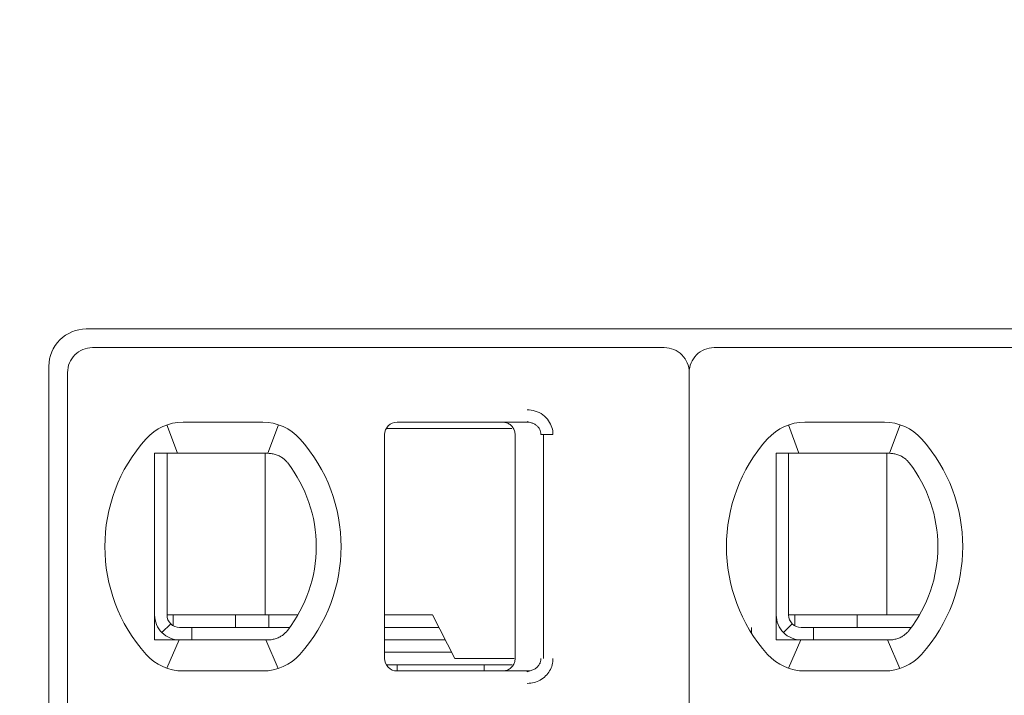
# Model space of a CAD drawing. Header units: millimetres. Extents: x -1114 to 1396, y -630 to 631.
# Tile 643 of 656: x 430.69 to 438.61, y 148.27 to 153.7. Entities that reach past the tile are written whole.
import ezdxf

# ---------------------------------------------------------------- set-up
doc = ezdxf.new("R2010")
doc.units = ezdxf.units.MM
doc.header["$MEASUREMENT"] = 0

msp = doc.modelspace()

# ---------------------------------------------------------------- linework, layer by layer
at = {"lineweight": 18}
for points, knots in [([(1038.9843, -629.7647), (1038.9843, -629.7647), (-1111.4882, -629.7647), (-1111.4882, -629.7647), (-1111.4882, -629.7647), (-1111.4882, -629.7647), (-1111.4882, 630.7883), (-1111.4882, 630.7883), (-1111.4882, 630.7883), (-1111.4882, 630.7883), (1038.9843, 630.7883), (1038.9843, 630.7883)], [0, 0, 0, 0, 0.333333, 0.333333, 0.333333, 0.333333, 0.666667, 0.666667, 0.666667, 0.666667, 1, 1, 1, 1]), ([(431.2229, 151.2157), (431.1433, 151.2157), (431.067, 151.184), (431.0107, 151.1278), (431.0107, 151.1278), (430.9545, 151.0715), (430.9229, 150.9952), (430.9229, 150.9157)], [0, 0, 0, 0, 0.5, 0.5, 0.5, 0.5, 1, 1, 1, 1]), ([(431.2729, 151.0657), (431.2198, 151.0657), (431.1689, 151.0446), (431.1314, 151.0071), (431.1314, 151.0071), (431.0939, 150.9696), (431.0729, 150.9187), (431.0729, 150.8657)], [0, 0, 0, 0, 0.5, 0.5, 0.5, 0.5, 1, 1, 1, 1]), ([(436.0729, 150.8657), (436.0729, 150.9187), (436.0518, 150.9696), (436.0143, 151.0071), (436.0143, 151.0071), (435.9768, 151.0446), (435.9259, 151.0657), (435.8729, 151.0657)], [0, 0, 0, 0, 0.5, 0.5, 0.5, 0.5, 1, 1, 1, 1]), ([(436.2729, 151.0657), (436.2198, 151.0657), (436.1689, 151.0446), (436.1314, 151.0071), (436.1314, 151.0071), (436.0939, 150.9696), (436.0729, 150.9187), (436.0729, 150.8657)], [0, 0, 0, 0, 0.5, 0.5, 0.5, 0.5, 1, 1, 1, 1]), ([(434.7703, 150.5657), (434.7923, 150.5658), (434.8135, 150.5626), (434.8346, 150.5558), (434.8346, 150.5558), (434.8557, 150.549), (434.8767, 150.5387), (434.8953, 150.5251), (434.8953, 150.5251), (434.9138, 150.5115), (434.9299, 150.4945), (434.9421, 150.4773), (434.9421, 150.4773), (434.9543, 150.4601), (434.9626, 150.4426), (434.9683, 150.424), (434.9683, 150.424), (434.9741, 150.4055), (434.9772, 150.386), (434.9773, 150.3657)], [0, 0, 0, 0, 0.2, 0.2, 0.2, 0.2, 0.4, 0.4, 0.4, 0.4, 0.6, 0.6, 0.6, 0.6, 0.8, 0.8, 0.8, 0.8, 1, 1, 1, 1]), ([(433.7229, 150.4657), (433.6963, 150.4657), (433.6709, 150.4551), (433.6521, 150.4364), (433.6521, 150.4364), (433.6334, 150.4176), (433.6229, 150.3922), (433.6229, 150.3657)], [0, 0, 0, 0, 0.5, 0.5, 0.5, 0.5, 1, 1, 1, 1]), ([(433.7229, 150.4657), (433.6963, 150.4657), (433.6709, 150.4551), (433.6521, 150.4364), (433.6521, 150.4364), (433.6334, 150.4176), (433.6229, 150.3922), (433.6229, 150.3657)], [0, 0, 0, 0, 0.5, 0.5, 0.5, 0.5, 1, 1, 1, 1]), ([(434.6729, 150.3657), (434.6729, 150.3761), (434.6712, 150.3865), (434.668, 150.3965), (434.668, 150.3965), (434.6648, 150.4064), (434.66, 150.4159), (434.6538, 150.4243), (434.6538, 150.4243), (434.6477, 150.4328), (434.6403, 150.4403), (434.6318, 150.4464), (434.6318, 150.4464), (434.6234, 150.4526), (434.6139, 150.4574), (434.604, 150.4607), (434.604, 150.4607), (434.594, 150.464), (434.5834, 150.4657), (434.5729, 150.4657)], [0, 0, 0, 0, 0.2, 0.2, 0.2, 0.2, 0.4, 0.4, 0.4, 0.4, 0.6, 0.6, 0.6, 0.6, 0.8, 0.8, 0.8, 0.8, 1, 1, 1, 1]), ([(434.7703, 150.4657), (434.779, 150.4657), (434.7878, 150.4647), (434.7963, 150.4628), (434.7963, 150.4628), (434.8046, 150.461), (434.8128, 150.4583), (434.8205, 150.4547), (434.8205, 150.4547), (434.8281, 150.4512), (434.8353, 150.4469), (434.8418, 150.4419), (434.8418, 150.4419), (434.848, 150.4371), (434.8536, 150.4317), (434.8586, 150.4258), (434.8586, 150.4258), (434.8631, 150.4203), (434.867, 150.4144), (434.8703, 150.4082), (434.8703, 150.4082), (434.8735, 150.402), (434.876, 150.3954), (434.8778, 150.3886), (434.8778, 150.3886), (434.8798, 150.3811), (434.8808, 150.3734), (434.8808, 150.3657)], [0, 0, 0, 0, 0.142857, 0.142857, 0.142857, 0.142857, 0.285714, 0.285714, 0.285714, 0.285714, 0.428571, 0.428571, 0.428571, 0.428571, 0.571429, 0.571429, 0.571429, 0.571429, 0.714286, 0.714286, 0.714286, 0.714286, 0.857143, 0.857143, 0.857143, 0.857143, 1, 1, 1, 1]), ([(431.8343, 150.2157), (431.8276, 150.2157), (431.8208, 150.2157), (431.8139, 150.2157), (431.8139, 150.2157), (431.8071, 150.2157), (431.8003, 150.2157), (431.7935, 150.2157), (431.7935, 150.2157), (431.7866, 150.2157), (431.7797, 150.2157), (431.7729, 150.2157)], [0, 0, 0, 0, 0.333333, 0.333333, 0.333333, 0.333333, 0.666667, 0.666667, 0.666667, 0.666667, 1, 1, 1, 1]), ([(431.7729, 150.2157), (431.7729, 150.1647), (431.7729, 150.1122), (431.7729, 150.0573), (431.7729, 150.0573), (431.7729, 150.0298), (431.7729, 150.0017), (431.7729, 149.9728), (431.7729, 149.9728), (431.7729, 149.9583), (431.7729, 149.9437), (431.7729, 149.9287), (431.7729, 149.9287), (431.7729, 149.9138), (431.7729, 149.8986), (431.7729, 149.8833), (431.7729, 149.8833), (431.7729, 149.8525), (431.7729, 149.8209), (431.7729, 149.7882), (431.7729, 149.7882), (431.7729, 149.7555), (431.7729, 149.7217), (431.7729, 149.6864), (431.7729, 149.6864), (431.7729, 149.6687), (431.7729, 149.6507), (431.7729, 149.6326), (431.7729, 149.6326), (431.7729, 149.6145), (431.7729, 149.5963), (431.7729, 149.5778), (431.7729, 149.5778), (431.7729, 149.5592), (431.7729, 149.5405), (431.7729, 149.5216), (431.7729, 149.5216), (431.7729, 149.5026), (431.7729, 149.4833), (431.7729, 149.4643), (431.7729, 149.4643), (431.7729, 149.4263), (431.7729, 149.3887), (431.7729, 149.3517), (431.7729, 149.3517), (431.7729, 149.3424), (431.7729, 149.3332), (431.7729, 149.3239), (431.7729, 149.3239), (431.7729, 149.3147), (431.7729, 149.3055), (431.7729, 149.2964), (431.7729, 149.2964), (431.7729, 149.2782), (431.7729, 149.2604), (431.7729, 149.2429), (431.7729, 149.2429), (431.7729, 149.208), (431.7729, 149.1743), (431.7729, 149.1417), (431.7729, 149.1417), (431.7729, 149.1253), (431.7729, 149.1093), (431.7729, 149.0934), (431.7729, 149.0934), (431.7729, 149.0775), (431.7729, 149.0619), (431.7729, 149.0466), (431.7729, 149.0466), (431.7729, 149.0159), (431.7729, 148.9863), (431.7729, 148.9575), (431.7729, 148.9575), (431.7729, 148.9288), (431.7729, 148.9008), (431.7729, 148.8735), (431.7729, 148.8735), (431.7729, 148.8188), (431.7729, 148.7665), (431.7729, 148.7157)], [0, 0, 0, 0, 0.05, 0.05, 0.05, 0.05, 0.1, 0.1, 0.1, 0.1, 0.15, 0.15, 0.15, 0.15, 0.2, 0.2, 0.2, 0.2, 0.25, 0.25, 0.25, 0.25, 0.3, 0.3, 0.3, 0.3, 0.35, 0.35, 0.35, 0.35, 0.4, 0.4, 0.4, 0.4, 0.45, 0.45, 0.45, 0.45, 0.5, 0.5, 0.5, 0.5, 0.55, 0.55, 0.55, 0.55, 0.6, 0.6, 0.6, 0.6, 0.65, 0.65, 0.65, 0.65, 0.7, 0.7, 0.7, 0.7, 0.75, 0.75, 0.75, 0.75, 0.8, 0.8, 0.8, 0.8, 0.85, 0.85, 0.85, 0.85, 0.9, 0.9, 0.9, 0.9, 0.95, 0.95, 0.95, 0.95, 1, 1, 1, 1]), ([(432.002, 150.2157), (431.9969, 150.2157), (431.9917, 150.2157), (431.9864, 150.2157), (431.9864, 150.2157), (431.9811, 150.2157), (431.9758, 150.2157), (431.9704, 150.2157), (431.9704, 150.2157), (431.965, 150.2157), (431.9595, 150.2157), (431.9539, 150.2157), (431.9539, 150.2157), (431.9482, 150.2157), (431.9424, 150.2157), (431.9365, 150.2157), (431.9365, 150.2157), (431.9305, 150.2157), (431.9243, 150.2157), (431.9181, 150.2157), (431.9181, 150.2157), (431.9118, 150.2157), (431.9054, 150.2157), (431.8988, 150.2157), (431.8988, 150.2157), (431.8922, 150.2157), (431.8854, 150.2157), (431.8785, 150.2157), (431.8785, 150.2157), (431.8715, 150.2157), (431.8644, 150.2157), (431.857, 150.2157), (431.857, 150.2157), (431.8497, 150.2157), (431.8421, 150.2157), (431.8343, 150.2157)], [0, 0, 0, 0, 0.111111, 0.111111, 0.111111, 0.111111, 0.222222, 0.222222, 0.222222, 0.222222, 0.333333, 0.333333, 0.333333, 0.333333, 0.444444, 0.444444, 0.444444, 0.444444, 0.555556, 0.555556, 0.555556, 0.555556, 0.666667, 0.666667, 0.666667, 0.666667, 0.777778, 0.777778, 0.777778, 0.777778, 0.888889, 0.888889, 0.888889, 0.888889, 1, 1, 1, 1]), ([(432.6437, 150.2157), (432.6481, 150.2157), (432.6527, 150.2157), (432.6573, 150.2157), (432.6573, 150.2157), (432.6618, 150.2157), (432.6665, 150.2157), (432.6712, 150.2157), (432.6712, 150.2157), (432.6759, 150.2157), (432.6805, 150.2157), (432.6852, 150.2157)], [0, 0, 0, 0, 0.333333, 0.333333, 0.333333, 0.333333, 0.666667, 0.666667, 0.666667, 0.666667, 1, 1, 1, 1]), ([(432.6852, 150.2157), (432.6965, 150.2157), (432.7077, 150.2147), (432.7188, 150.2128), (432.7188, 150.2128), (432.7299, 150.2109), (432.7409, 150.2081), (432.7516, 150.2043), (432.7516, 150.2043), (432.7623, 150.2006), (432.7728, 150.1958), (432.7829, 150.1902)], [0, 0, 0, 0, 0.333333, 0.333333, 0.333333, 0.333333, 0.666667, 0.666667, 0.666667, 0.666667, 1, 1, 1, 1]), ([(432.7829, 150.1902), (432.7912, 150.1856), (432.799, 150.1804), (432.8063, 150.1749), (432.8063, 150.1749), (432.8136, 150.1693), (432.8204, 150.1633), (432.8266, 150.1571), (432.8266, 150.1571), (432.8329, 150.1509), (432.8385, 150.1445), (432.8436, 150.1379)], [0, 0, 0, 0, 0.333333, 0.333333, 0.333333, 0.333333, 0.666667, 0.666667, 0.666667, 0.666667, 1, 1, 1, 1]), ([(436.8343, 150.2157), (436.8276, 150.2157), (436.8208, 150.2157), (436.8139, 150.2157), (436.8139, 150.2157), (436.8071, 150.2157), (436.8003, 150.2157), (436.7935, 150.2157), (436.7935, 150.2157), (436.7866, 150.2157), (436.7797, 150.2157), (436.7729, 150.2157)], [0, 0, 0, 0, 0.333333, 0.333333, 0.333333, 0.333333, 0.666667, 0.666667, 0.666667, 0.666667, 1, 1, 1, 1]), ([(436.7729, 150.2157), (436.7729, 150.1647), (436.7729, 150.1122), (436.7729, 150.0573), (436.7729, 150.0573), (436.7729, 150.0298), (436.7729, 150.0017), (436.7729, 149.9728), (436.7729, 149.9728), (436.7729, 149.9583), (436.7729, 149.9437), (436.7729, 149.9287), (436.7729, 149.9287), (436.7729, 149.9138), (436.7729, 149.8986), (436.7729, 149.8833), (436.7729, 149.8833), (436.7729, 149.8525), (436.7729, 149.8209), (436.7729, 149.7882), (436.7729, 149.7882), (436.7729, 149.7555), (436.7729, 149.7217), (436.7729, 149.6864), (436.7729, 149.6864), (436.7729, 149.6687), (436.7729, 149.6507), (436.7729, 149.6326), (436.7729, 149.6326), (436.7729, 149.6145), (436.7729, 149.5963), (436.7729, 149.5778), (436.7729, 149.5778), (436.7729, 149.5592), (436.7729, 149.5405), (436.7729, 149.5216), (436.7729, 149.5216), (436.7729, 149.5026), (436.7729, 149.4833), (436.7729, 149.4643), (436.7729, 149.4643), (436.7729, 149.4263), (436.7729, 149.3887), (436.7729, 149.3517), (436.7729, 149.3517), (436.7729, 149.3424), (436.7729, 149.3332), (436.7729, 149.3239), (436.7729, 149.3239), (436.7729, 149.3147), (436.7729, 149.3055), (436.7729, 149.2964), (436.7729, 149.2964), (436.7729, 149.2782), (436.7729, 149.2604), (436.7729, 149.2429), (436.7729, 149.2429), (436.7729, 149.208), (436.7729, 149.1743), (436.7729, 149.1417), (436.7729, 149.1417), (436.7729, 149.1253), (436.7729, 149.1093), (436.7729, 149.0934), (436.7729, 149.0934), (436.7729, 149.0775), (436.7729, 149.0619), (436.7729, 149.0466), (436.7729, 149.0466), (436.7729, 149.0159), (436.7729, 148.9863), (436.7729, 148.9575), (436.7729, 148.9575), (436.7729, 148.9288), (436.7729, 148.9008), (436.7729, 148.8735), (436.7729, 148.8735), (436.7729, 148.8188), (436.7729, 148.7665), (436.7729, 148.7157)], [0, 0, 0, 0, 0.05, 0.05, 0.05, 0.05, 0.1, 0.1, 0.1, 0.1, 0.15, 0.15, 0.15, 0.15, 0.2, 0.2, 0.2, 0.2, 0.25, 0.25, 0.25, 0.25, 0.3, 0.3, 0.3, 0.3, 0.35, 0.35, 0.35, 0.35, 0.4, 0.4, 0.4, 0.4, 0.45, 0.45, 0.45, 0.45, 0.5, 0.5, 0.5, 0.5, 0.55, 0.55, 0.55, 0.55, 0.6, 0.6, 0.6, 0.6, 0.65, 0.65, 0.65, 0.65, 0.7, 0.7, 0.7, 0.7, 0.75, 0.75, 0.75, 0.75, 0.8, 0.8, 0.8, 0.8, 0.85, 0.85, 0.85, 0.85, 0.9, 0.9, 0.9, 0.9, 0.95, 0.95, 0.95, 0.95, 1, 1, 1, 1]), ([(437.002, 150.2157), (436.9969, 150.2157), (436.9917, 150.2157), (436.9864, 150.2157), (436.9864, 150.2157), (436.9811, 150.2157), (436.9758, 150.2157), (436.9704, 150.2157), (436.9704, 150.2157), (436.965, 150.2157), (436.9595, 150.2157), (436.9539, 150.2157), (436.9539, 150.2157), (436.9482, 150.2157), (436.9424, 150.2157), (436.9365, 150.2157), (436.9365, 150.2157), (436.9305, 150.2157), (436.9243, 150.2157), (436.9181, 150.2157), (436.9181, 150.2157), (436.9118, 150.2157), (436.9054, 150.2157), (436.8988, 150.2157), (436.8988, 150.2157), (436.8922, 150.2157), (436.8854, 150.2157), (436.8785, 150.2157), (436.8785, 150.2157), (436.8715, 150.2157), (436.8644, 150.2157), (436.857, 150.2157), (436.857, 150.2157), (436.8497, 150.2157), (436.8421, 150.2157), (436.8343, 150.2157)], [0, 0, 0, 0, 0.111111, 0.111111, 0.111111, 0.111111, 0.222222, 0.222222, 0.222222, 0.222222, 0.333333, 0.333333, 0.333333, 0.333333, 0.444444, 0.444444, 0.444444, 0.444444, 0.555556, 0.555556, 0.555556, 0.555556, 0.666667, 0.666667, 0.666667, 0.666667, 0.777778, 0.777778, 0.777778, 0.777778, 0.888889, 0.888889, 0.888889, 0.888889, 1, 1, 1, 1]), ([(437.6437, 150.2157), (437.6481, 150.2157), (437.6527, 150.2157), (437.6573, 150.2157), (437.6573, 150.2157), (437.6618, 150.2157), (437.6665, 150.2157), (437.6712, 150.2157), (437.6712, 150.2157), (437.6759, 150.2157), (437.6805, 150.2157), (437.6852, 150.2157)], [0, 0, 0, 0, 0.333333, 0.333333, 0.333333, 0.333333, 0.666667, 0.666667, 0.666667, 0.666667, 1, 1, 1, 1]), ([(437.6852, 150.2157), (437.6965, 150.2157), (437.7077, 150.2147), (437.7188, 150.2128), (437.7188, 150.2128), (437.7299, 150.2109), (437.7409, 150.2081), (437.7516, 150.2043), (437.7516, 150.2043), (437.7623, 150.2006), (437.7728, 150.1958), (437.7829, 150.1902)], [0, 0, 0, 0, 0.333333, 0.333333, 0.333333, 0.333333, 0.666667, 0.666667, 0.666667, 0.666667, 1, 1, 1, 1]), ([(437.7829, 150.1902), (437.7912, 150.1856), (437.799, 150.1804), (437.8063, 150.1749), (437.8063, 150.1749), (437.8136, 150.1693), (437.8204, 150.1633), (437.8266, 150.1571), (437.8266, 150.1571), (437.8329, 150.1509), (437.8385, 150.1445), (437.8436, 150.1379)], [0, 0, 0, 0, 0.333333, 0.333333, 0.333333, 0.333333, 0.666667, 0.666667, 0.666667, 0.666667, 1, 1, 1, 1]), ([(431.7729, 148.9157), (431.7729, 148.8626), (431.7939, 148.8117), (431.8314, 148.7742), (431.8314, 148.7742), (431.8689, 148.7367), (431.9198, 148.7157), (431.9729, 148.7157)], [0, 0, 0, 0, 0.5, 0.5, 0.5, 0.5, 1, 1, 1, 1]), ([(431.8729, 148.9157), (431.8729, 148.8891), (431.8834, 148.8637), (431.9021, 148.8449), (431.9021, 148.8449), (431.9209, 148.8262), (431.9463, 148.8157), (431.9729, 148.8157)], [0, 0, 0, 0, 0.5, 0.5, 0.5, 0.5, 1, 1, 1, 1]), ([(436.7729, 148.9157), (436.7729, 148.8626), (436.7939, 148.8117), (436.8314, 148.7742), (436.8314, 148.7742), (436.8689, 148.7367), (436.9198, 148.7157), (436.9729, 148.7157)], [0, 0, 0, 0, 0.5, 0.5, 0.5, 0.5, 1, 1, 1, 1]), ([(436.8729, 148.9157), (436.8729, 148.8891), (436.8834, 148.8637), (436.9021, 148.8449), (436.9021, 148.8449), (436.9209, 148.8262), (436.9463, 148.8157), (436.9729, 148.8157)], [0, 0, 0, 0, 0.5, 0.5, 0.5, 0.5, 1, 1, 1, 1]), ([(432.7829, 148.7411), (432.7728, 148.7355), (432.7623, 148.7307), (432.7516, 148.727), (432.7516, 148.727), (432.7408, 148.7232), (432.7299, 148.7204), (432.7188, 148.7185), (432.7188, 148.7185), (432.7077, 148.7166), (432.6965, 148.7157), (432.6852, 148.7157)], [0, 0, 0, 0, 0.333333, 0.333333, 0.333333, 0.333333, 0.666667, 0.666667, 0.666667, 0.666667, 1, 1, 1, 1]), ([(432.8436, 148.7934), (432.8382, 148.7865), (432.8324, 148.7799), (432.8261, 148.7737), (432.8261, 148.7737), (432.8198, 148.7674), (432.813, 148.7615), (432.8058, 148.7561), (432.8058, 148.7561), (432.7986, 148.7506), (432.791, 148.7456), (432.7829, 148.7411)], [0, 0, 0, 0, 0.333333, 0.333333, 0.333333, 0.333333, 0.666667, 0.666667, 0.666667, 0.666667, 1, 1, 1, 1]), ([(437.7829, 148.7411), (437.7728, 148.7355), (437.7623, 148.7307), (437.7516, 148.727), (437.7516, 148.727), (437.7408, 148.7232), (437.7299, 148.7204), (437.7188, 148.7185), (437.7188, 148.7185), (437.7077, 148.7166), (437.6965, 148.7157), (437.6852, 148.7157)], [0, 0, 0, 0, 0.333333, 0.333333, 0.333333, 0.333333, 0.666667, 0.666667, 0.666667, 0.666667, 1, 1, 1, 1]), ([(437.8436, 148.7934), (437.8382, 148.7865), (437.8324, 148.7799), (437.8261, 148.7737), (437.8261, 148.7737), (437.8198, 148.7674), (437.813, 148.7615), (437.8058, 148.7561), (437.8058, 148.7561), (437.7986, 148.7506), (437.791, 148.7456), (437.7829, 148.7411)], [0, 0, 0, 0, 0.333333, 0.333333, 0.333333, 0.333333, 0.666667, 0.666667, 0.666667, 0.666667, 1, 1, 1, 1]), ([(431.7729, 148.7157), (431.7797, 148.7157), (431.7866, 148.7157), (431.7935, 148.7157), (431.7935, 148.7157), (431.8003, 148.7157), (431.8071, 148.7157), (431.8139, 148.7157), (431.8139, 148.7157), (431.8208, 148.7157), (431.8276, 148.7157), (431.8343, 148.7157)], [0, 0, 0, 0, 0.333333, 0.333333, 0.333333, 0.333333, 0.666667, 0.666667, 0.666667, 0.666667, 1, 1, 1, 1]), ([(431.8343, 148.7157), (431.8421, 148.7157), (431.8497, 148.7157), (431.857, 148.7157), (431.857, 148.7157), (431.8644, 148.7157), (431.8715, 148.7157), (431.8785, 148.7157), (431.8785, 148.7157), (431.8854, 148.7157), (431.8922, 148.7157), (431.8988, 148.7157), (431.8988, 148.7157), (431.9054, 148.7157), (431.9118, 148.7157), (431.9181, 148.7157), (431.9181, 148.7157), (431.9243, 148.7157), (431.9305, 148.7157), (431.9364, 148.7157), (431.9364, 148.7157), (431.9424, 148.7157), (431.9482, 148.7157), (431.9539, 148.7157), (431.9539, 148.7157), (431.9595, 148.7157), (431.965, 148.7157), (431.9704, 148.7157), (431.9704, 148.7157), (431.9758, 148.7157), (431.9811, 148.7157), (431.9864, 148.7157), (431.9864, 148.7157), (431.9917, 148.7157), (431.9969, 148.7157), (432.002, 148.7157)], [0, 0, 0, 0, 0.111111, 0.111111, 0.111111, 0.111111, 0.222222, 0.222222, 0.222222, 0.222222, 0.333333, 0.333333, 0.333333, 0.333333, 0.444444, 0.444444, 0.444444, 0.444444, 0.555556, 0.555556, 0.555556, 0.555556, 0.666667, 0.666667, 0.666667, 0.666667, 0.777778, 0.777778, 0.777778, 0.777778, 0.888889, 0.888889, 0.888889, 0.888889, 1, 1, 1, 1]), ([(432.6852, 148.7157), (432.6805, 148.7157), (432.6758, 148.7157), (432.6712, 148.7157), (432.6712, 148.7157), (432.6665, 148.7157), (432.6618, 148.7157), (432.6572, 148.7157), (432.6572, 148.7157), (432.6526, 148.7157), (432.6481, 148.7157), (432.6437, 148.7157)], [0, 0, 0, 0, 0.333333, 0.333333, 0.333333, 0.333333, 0.666667, 0.666667, 0.666667, 0.666667, 1, 1, 1, 1]), ([(436.7729, 148.7157), (436.7797, 148.7157), (436.7866, 148.7157), (436.7935, 148.7157), (436.7935, 148.7157), (436.8003, 148.7157), (436.8071, 148.7157), (436.8139, 148.7157), (436.8139, 148.7157), (436.8208, 148.7157), (436.8276, 148.7157), (436.8343, 148.7157)], [0, 0, 0, 0, 0.333333, 0.333333, 0.333333, 0.333333, 0.666667, 0.666667, 0.666667, 0.666667, 1, 1, 1, 1]), ([(436.8343, 148.7157), (436.8421, 148.7157), (436.8497, 148.7157), (436.857, 148.7157), (436.857, 148.7157), (436.8644, 148.7157), (436.8715, 148.7157), (436.8785, 148.7157), (436.8785, 148.7157), (436.8854, 148.7157), (436.8922, 148.7157), (436.8988, 148.7157), (436.8988, 148.7157), (436.9054, 148.7157), (436.9118, 148.7157), (436.9181, 148.7157), (436.9181, 148.7157), (436.9243, 148.7157), (436.9305, 148.7157), (436.9364, 148.7157), (436.9364, 148.7157), (436.9424, 148.7157), (436.9482, 148.7157), (436.9539, 148.7157), (436.9539, 148.7157), (436.9595, 148.7157), (436.965, 148.7157), (436.9704, 148.7157), (436.9704, 148.7157), (436.9758, 148.7157), (436.9811, 148.7157), (436.9864, 148.7157), (436.9864, 148.7157), (436.9917, 148.7157), (436.9969, 148.7157), (437.002, 148.7157)], [0, 0, 0, 0, 0.111111, 0.111111, 0.111111, 0.111111, 0.222222, 0.222222, 0.222222, 0.222222, 0.333333, 0.333333, 0.333333, 0.333333, 0.444444, 0.444444, 0.444444, 0.444444, 0.555556, 0.555556, 0.555556, 0.555556, 0.666667, 0.666667, 0.666667, 0.666667, 0.777778, 0.777778, 0.777778, 0.777778, 0.888889, 0.888889, 0.888889, 0.888889, 1, 1, 1, 1]), ([(437.6852, 148.7157), (437.6805, 148.7157), (437.6758, 148.7157), (437.6712, 148.7157), (437.6712, 148.7157), (437.6665, 148.7157), (437.6618, 148.7157), (437.6572, 148.7157), (437.6572, 148.7157), (437.6526, 148.7157), (437.6481, 148.7157), (437.6437, 148.7157)], [0, 0, 0, 0, 0.333333, 0.333333, 0.333333, 0.333333, 0.666667, 0.666667, 0.666667, 0.666667, 1, 1, 1, 1]), ([(433.6229, 148.5657), (433.6229, 148.5391), (433.6334, 148.5137), (433.6521, 148.4949), (433.6521, 148.4949), (433.6709, 148.4762), (433.6963, 148.4657), (433.7229, 148.4657)], [0, 0, 0, 0, 0.5, 0.5, 0.5, 0.5, 1, 1, 1, 1]), ([(433.6229, 148.5657), (433.6229, 148.5391), (433.6334, 148.5137), (433.6521, 148.4949), (433.6521, 148.4949), (433.6709, 148.4762), (433.6963, 148.4657), (433.7229, 148.4657)], [0, 0, 0, 0, 0.5, 0.5, 0.5, 0.5, 1, 1, 1, 1]), ([(434.6729, 148.5657), (434.6729, 148.5552), (434.6712, 148.5448), (434.668, 148.5348), (434.668, 148.5348), (434.6648, 148.5249), (434.66, 148.5154), (434.6538, 148.507), (434.6538, 148.507), (434.6477, 148.4985), (434.6403, 148.491), (434.6318, 148.4849), (434.6318, 148.4849), (434.6234, 148.4787), (434.6139, 148.4739), (434.604, 148.4706), (434.604, 148.4706), (434.594, 148.4673), (434.5834, 148.4657), (434.5729, 148.4657)], [0, 0, 0, 0, 0.2, 0.2, 0.2, 0.2, 0.4, 0.4, 0.4, 0.4, 0.6, 0.6, 0.6, 0.6, 0.8, 0.8, 0.8, 0.8, 1, 1, 1, 1]), ([(434.8808, 148.5657), (434.8808, 148.5572), (434.8795, 148.5487), (434.8772, 148.5405), (434.8772, 148.5405), (434.8748, 148.5323), (434.8714, 148.5244), (434.8669, 148.5171), (434.8669, 148.5171), (434.8623, 148.5097), (434.8567, 148.5028), (434.8502, 148.4967), (434.8502, 148.4967), (434.8436, 148.4904), (434.8362, 148.4849), (434.8281, 148.4805), (434.8281, 148.4805), (434.8196, 148.4757), (434.8103, 148.472), (434.8008, 148.4695), (434.8008, 148.4695), (434.7908, 148.467), (434.7805, 148.4657), (434.7703, 148.4657)], [0, 0, 0, 0, 0.166667, 0.166667, 0.166667, 0.166667, 0.333333, 0.333333, 0.333333, 0.333333, 0.5, 0.5, 0.5, 0.5, 0.666667, 0.666667, 0.666667, 0.666667, 0.833333, 0.833333, 0.833333, 0.833333, 1, 1, 1, 1]), ([(434.9773, 148.5657), (434.9773, 148.5483), (434.9751, 148.5315), (434.9706, 148.5149), (434.9706, 148.5149), (434.966, 148.4984), (434.9592, 148.4821), (434.9504, 148.467), (434.9504, 148.467), (434.9416, 148.4518), (434.9308, 148.438), (434.9179, 148.4254), (434.9179, 148.4254), (434.9051, 148.4129), (434.8902, 148.4018), (434.8745, 148.3928), (434.8745, 148.3928), (434.8588, 148.3839), (434.8423, 148.3773), (434.825, 148.3727), (434.825, 148.3727), (434.8076, 148.3682), (434.7894, 148.3658), (434.7703, 148.3657)], [0, 0, 0, 0, 0.166667, 0.166667, 0.166667, 0.166667, 0.333333, 0.333333, 0.333333, 0.333333, 0.5, 0.5, 0.5, 0.5, 0.666667, 0.666667, 0.666667, 0.666667, 0.833333, 0.833333, 0.833333, 0.833333, 1, 1, 1, 1])]:
    msp.add_open_spline(points, degree=3, knots=knots, dxfattribs=at)
for points in [[(431.2229, 151.2157), (431.2229, 151.2157), (470.9229, 151.2157), (470.9229, 151.2157)], [(435.8729, 151.0657), (435.8729, 151.0657), (431.2729, 151.0657), (431.2729, 151.0657)], [(440.8729, 151.0657), (440.8729, 151.0657), (436.2729, 151.0657), (436.2729, 151.0657)], [(430.9229, 140.3957), (430.9229, 140.3957), (430.9229, 150.9157), (430.9229, 150.9157)], [(431.0729, 150.8657), (431.0729, 150.8657), (431.0729, 140.4457), (431.0729, 140.4457)], [(436.0729, 150.8657), (436.0729, 150.8657), (436.0729, 140.4457), (436.0729, 140.4457)], [(436.0729, 150.8657), (436.0729, 150.8657), (436.0729, 140.4457), (436.0729, 140.4457)], [(432.002, 150.4657), (431.8882, 150.4657), (431.7798, 150.4172), (431.7039, 150.3323)], [(432.002, 150.4657), (431.8882, 150.4657), (431.7798, 150.4172), (431.7039, 150.3323)], [(431.8713, 150.4437), (431.8713, 150.4437), (431.9558, 150.2157), (431.9558, 150.2157)], [(432.002, 150.4657), (432.002, 150.4657), (432.6437, 150.4657), (432.6437, 150.4657)], [(432.002, 150.4657), (432.002, 150.4657), (432.6437, 150.4657), (432.6437, 150.4657)], [(432.9418, 150.3323), (432.8659, 150.4172), (432.7575, 150.4657), (432.6437, 150.4657)], [(432.9418, 150.3323), (432.8659, 150.4172), (432.7575, 150.4657), (432.6437, 150.4657)], [(432.6845, 150.2157), (432.6845, 150.2157), (432.7701, 150.4452), (432.7701, 150.4452)], [(434.3037, 150.4157), (434.3037, 150.4157), (433.6362, 150.4157), (433.6362, 150.4157)], [(433.7229, 150.4657), (433.7229, 150.4657), (434.7703, 150.4657), (434.7703, 150.4657)], [(434.7703, 150.4657), (434.7703, 150.4657), (433.7229, 150.4657), (433.7229, 150.4657)], [(434.6476, 150.4157), (434.6476, 150.4157), (434.3037, 150.4157), (434.3037, 150.4157)], [(434.7703, 150.4657), (434.7703, 150.4657), (434.6716, 150.4657), (434.6716, 150.4657)], [(434.7692, 150.4726), (434.7692, 150.4726), (434.8129, 150.4578), (434.8129, 150.4578)], [(437.002, 150.4657), (436.8882, 150.4657), (436.7798, 150.4172), (436.7039, 150.3323)], [(437.002, 150.4657), (436.8882, 150.4657), (436.7798, 150.4172), (436.7039, 150.3323)], [(436.8713, 150.4437), (436.8713, 150.4437), (436.9558, 150.2157), (436.9558, 150.2157)], [(437.002, 150.4657), (437.002, 150.4657), (437.6437, 150.4657), (437.6437, 150.4657)], [(437.002, 150.4657), (437.002, 150.4657), (437.6437, 150.4657), (437.6437, 150.4657)], [(437.9418, 150.3323), (437.8659, 150.4172), (437.7575, 150.4657), (437.6437, 150.4657)], [(437.9418, 150.3323), (437.8659, 150.4172), (437.7575, 150.4657), (437.6437, 150.4657)], [(437.6845, 150.2157), (437.6845, 150.2157), (437.7701, 150.4452), (437.7701, 150.4452)], [(431.7039, 150.3323), (431.2625, 149.8388), (431.2625, 149.0925), (431.7039, 148.599)], [(431.7039, 150.3323), (431.2625, 149.8388), (431.2625, 149.0925), (431.7039, 148.599)], [(432.9418, 148.599), (433.3832, 149.0925), (433.3832, 149.8388), (432.9418, 150.3323)], [(432.9418, 148.599), (433.3832, 149.0925), (433.3832, 149.8388), (432.9418, 150.3323)], [(433.6229, 148.5657), (433.6229, 148.5657), (433.6229, 150.3657), (433.6229, 150.3657)], [(433.6229, 148.5657), (433.6229, 148.5657), (433.6229, 150.3657), (433.6229, 150.3657)], [(434.6729, 148.5657), (434.6729, 148.5657), (434.6729, 150.3657), (434.6729, 150.3657)], [(434.8808, 150.3657), (434.8808, 150.3657), (434.9773, 150.3657), (434.9773, 150.3657)], [(434.9006, 148.5657), (434.9006, 148.5657), (434.9006, 150.3657), (434.9006, 150.3657)], [(436.7039, 150.3323), (436.2625, 149.8388), (436.2625, 149.0925), (436.7039, 148.599)], [(436.7039, 150.3323), (436.2625, 149.8388), (436.2625, 149.0925), (436.7039, 148.599)], [(437.9418, 148.599), (438.3832, 149.0925), (438.3832, 149.8388), (437.9418, 150.3323)], [(437.9418, 148.599), (438.3832, 149.0925), (438.3832, 149.8388), (437.9418, 150.3323)], [(431.8729, 150.2156), (431.8729, 150.2156), (431.8729, 148.9157), (431.8729, 148.9157)], [(432.6437, 150.2157), (432.6437, 150.2157), (432.002, 150.2157), (432.002, 150.2157)], [(432.6619, 150.2156), (432.6619, 150.2156), (432.6619, 148.9157), (432.6619, 148.9157)], [(436.8729, 150.2156), (436.8729, 150.2156), (436.8729, 148.9157), (436.8729, 148.9157)], [(437.6437, 150.2157), (437.6437, 150.2157), (437.002, 150.2157), (437.002, 150.2157)], [(437.6619, 150.2156), (437.6619, 150.2156), (437.6619, 148.9157), (437.6619, 148.9157)], [(433.0729, 149.4657), (433.0729, 149.7089), (432.9922, 149.9453), (432.8436, 150.1379)], [(438.0729, 149.4657), (438.0729, 149.7089), (437.9922, 149.9453), (437.8436, 150.1379)], [(432.8436, 148.7934), (432.9922, 148.986), (433.0729, 149.2224), (433.0729, 149.4657)], [(437.8436, 148.7934), (437.9922, 148.986), (438.0729, 149.2224), (438.0729, 149.4657)], [(431.8729, 148.9157), (431.8729, 148.9157), (432.6324, 148.9157), (432.6324, 148.9157)], [(431.9229, 148.8291), (431.9229, 148.8291), (431.9229, 148.9157), (431.9229, 148.9157)], [(432.4229, 148.8157), (432.4229, 148.8157), (432.4229, 148.9157), (432.4229, 148.9157)], [(432.6324, 148.9157), (432.6324, 148.9157), (432.6832, 148.9157), (432.6832, 148.9157)], [(432.9255, 148.9157), (432.9255, 148.9157), (432.6832, 148.9157), (432.6832, 148.9157)], [(432.6923, 148.9154), (432.6923, 148.9154), (432.6923, 148.8156), (432.6923, 148.8156)], [(434.0072, 148.9157), (434.0072, 148.9157), (433.6229, 148.9157), (433.6229, 148.9157)], [(434.1877, 148.5657), (434.1877, 148.5657), (434.0072, 148.9157), (434.0072, 148.9157)], [(436.8729, 148.9157), (436.8729, 148.9157), (437.6324, 148.9157), (437.6324, 148.9157)], [(436.9229, 148.8291), (436.9229, 148.8291), (436.9229, 148.9157), (436.9229, 148.9157)], [(437.4229, 148.8157), (437.4229, 148.8157), (437.4229, 148.9157), (437.4229, 148.9157)], [(437.6324, 148.9157), (437.6324, 148.9157), (437.6832, 148.9157), (437.6832, 148.9157)], [(437.9255, 148.9157), (437.9255, 148.9157), (437.6832, 148.9157), (437.6832, 148.9157)], [(431.9021, 148.8449), (431.9021, 148.8449), (431.8314, 148.7742), (431.8314, 148.7742)], [(436.9021, 148.8449), (436.9021, 148.8449), (436.8314, 148.7742), (436.8314, 148.7742)], [(432.0729, 148.8157), (432.0729, 148.8157), (431.9729, 148.8157), (431.9729, 148.8157)], [(432.0729, 148.8157), (432.0729, 148.8157), (432.8603, 148.8157), (432.8603, 148.8157)], [(432.0729, 148.8157), (432.0729, 148.8157), (432.0729, 148.7157), (432.0729, 148.7157)], [(433.6229, 148.8157), (433.6229, 148.8157), (434.0588, 148.8157), (434.0588, 148.8157)], [(436.5729, 148.7728), (436.5729, 148.7728), (436.5729, 148.8157), (436.5729, 148.8157)], [(437.0729, 148.8157), (437.0729, 148.8157), (436.9729, 148.8157), (436.9729, 148.8157)], [(437.0729, 148.8157), (437.0729, 148.8157), (437.0729, 148.7157), (437.0729, 148.7157)], [(437.0729, 148.8157), (437.0729, 148.8157), (437.8603, 148.8157), (437.8603, 148.8157)], [(431.8723, 148.4873), (431.8723, 148.4873), (431.9697, 148.7156), (431.9697, 148.7156)], [(432.002, 148.7157), (432.002, 148.7157), (432.6437, 148.7157), (432.6437, 148.7157)], [(432.7679, 148.4854), (432.7679, 148.4854), (432.6667, 148.7157), (432.6667, 148.7157)], [(434.1103, 148.7157), (434.1103, 148.7157), (433.6229, 148.7157), (433.6229, 148.7157)], [(436.8723, 148.4873), (436.8723, 148.4873), (436.9697, 148.7156), (436.9697, 148.7156)], [(437.002, 148.7157), (437.002, 148.7157), (437.6437, 148.7157), (437.6437, 148.7157)], [(437.7679, 148.4854), (437.7679, 148.4854), (437.6667, 148.7157), (437.6667, 148.7157)], [(431.7039, 148.599), (431.7798, 148.5141), (431.8882, 148.4657), (432.002, 148.4657)], [(431.7039, 148.599), (431.7798, 148.5141), (431.8882, 148.4657), (432.002, 148.4657)], [(432.6437, 148.4657), (432.7575, 148.4657), (432.8659, 148.5141), (432.9418, 148.599)], [(432.6437, 148.4657), (432.7575, 148.4657), (432.8659, 148.5141), (432.9418, 148.599)], [(434.1619, 148.6157), (434.1619, 148.6157), (433.6229, 148.6157), (433.6229, 148.6157)], [(436.7039, 148.599), (436.7798, 148.5141), (436.8882, 148.4657), (437.002, 148.4657)], [(436.7039, 148.599), (436.7798, 148.5141), (436.8882, 148.4657), (437.002, 148.4657)], [(437.6437, 148.4657), (437.7575, 148.4657), (437.8659, 148.5141), (437.9418, 148.599)], [(437.6437, 148.4657), (437.7575, 148.4657), (437.8659, 148.5141), (437.9418, 148.599)], [(434.6494, 148.5157), (434.6494, 148.5157), (433.6363, 148.5157), (433.6363, 148.5157)], [(433.7229, 148.4657), (433.7229, 148.4657), (433.7229, 148.5157), (433.7229, 148.5157)], [(434.1877, 148.5657), (434.1877, 148.5657), (434.3037, 148.5657), (434.3037, 148.5657)], [(434.3037, 148.5657), (434.3037, 148.5657), (434.6663, 148.5657), (434.6663, 148.5657)], [(434.4229, 148.5157), (434.4229, 148.5157), (434.4229, 148.4657), (434.4229, 148.4657)], [(432.002, 148.4657), (432.002, 148.4657), (432.6437, 148.4657), (432.6437, 148.4657)], [(432.6437, 148.4657), (432.6437, 148.4657), (432.002, 148.4657), (432.002, 148.4657)], [(433.7229, 148.4657), (433.7229, 148.4657), (434.7703, 148.4657), (434.7703, 148.4657)], [(433.7229, 148.4657), (433.7229, 148.4657), (434.7703, 148.4657), (434.7703, 148.4657)], [(434.7925, 148.4677), (434.7925, 148.4677), (434.7692, 148.4587), (434.7692, 148.4587)], [(434.7703, 148.4588), (434.7703, 148.4588), (434.7703, 148.4657), (434.7703, 148.4657)], [(437.002, 148.4657), (437.002, 148.4657), (437.6437, 148.4657), (437.6437, 148.4657)], [(437.6437, 148.4657), (437.6437, 148.4657), (437.002, 148.4657), (437.002, 148.4657)]]:
    msp.add_open_spline(points, degree=3, dxfattribs=at)

doc.saveas('drawing.dxf')
